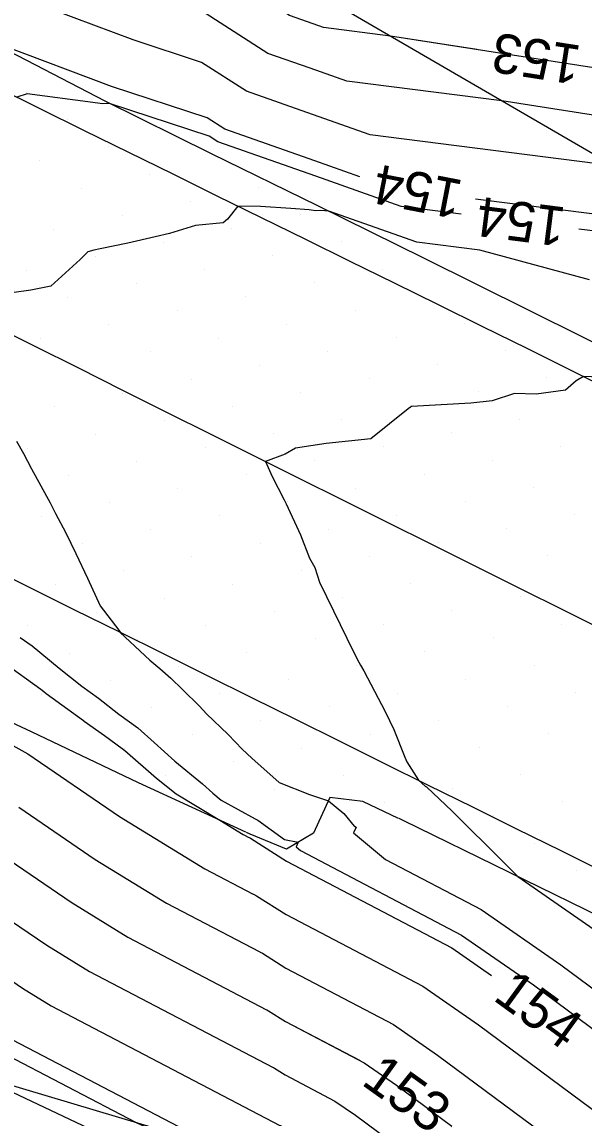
# Model space of a CAD drawing. Extents: x 2354170 to 2357230, y 866100 to 868290.
# Drawn here: x 2355470 to 2355498.5, y 867282.6 to 867338.2 of the extents above; entities that cross this region are included whole.
import ezdxf

# ---------------------------------------------------------------- set-up
doc = ezdxf.new("R2010")
doc.units = 0
for name, color, linetype in [('Default', 7, 'Continuous'), ('DTM Contours Minor', 7, 'Continuous'), ('DTM Contours Minor Text', 7, 'Continuous'), ('Exist DTM Breakline', 7, 'Continuous'), ('Exist DTM Scan Elevation Point', 7, 'Continuous'), ('Exist Roads EOP', 7, 'Continuous'), ('PH Exist DTM Breakline', 7, 'Continuous')]:
    doc.layers.add(name, color=color, linetype=linetype)

msp = doc.modelspace()

# ---------------------------------------------------------------- linework, layer by layer
at = {"layer": 'Default'}
for points in [[(2355493.081, 867336.784), (2355488.701, 867337.466), (2355485.308, 867337.897), (2355484.506, 867338.181), (2355483.585, 867338.506), (2355478.541, 867341.744), (2355477.835, 867341.977), (2355477.023, 867342.281), (2355476.055, 867342.653), (2355462.118, 867348.075)], [(2355552.962, 867309.128), (2355542.013, 867313.102), (2355538.982, 867313.944), (2355536.558, 867315.215), (2355518.973, 867323.308), (2355517.021, 867324.062), (2355515.539, 867324.809), (2355505.436, 867329.763), (2355504.271, 867330.224), (2355500.013, 867330.887), (2355487.672, 867332.455), (2355484.755, 867333.489), (2355481.402, 867334.669), (2355479.128, 867336.129), (2355475.66, 867337.27), (2355471.675, 867338.763)], [(2355544.059, 867314.878), (2355539.125, 867316.248), (2355535.178, 867318.319), (2355521.281, 867324.714), (2355517.418, 867326.207), (2355514.487, 867327.685), (2355506.294, 867331.701), (2355503.73, 867332.718), (2355494.357, 867334.176), (2355486.49, 867335.176), (2355484.63, 867335.835), (2355482.493, 867336.587), (2355478.834, 867338.937)], [(2355487.15, 867330.338), (2355484.879, 867331.143), (2355480.311, 867332.75), (2355479.421, 867333.322), (2355474.573, 867334.917), (2355469, 867337.005)], [(2355585.645, 867292.896), (2355583.253, 867293.623), (2355579.722, 867294.879), (2355576.445, 867296.751), (2355558.425, 867304.229), (2355555.6, 867305.127), (2355553.729, 867306.33), (2355539.966, 867311.326), (2355538.839, 867311.639), (2355537.937, 867312.112), (2355516.666, 867321.901), (2355516.623, 867321.918), (2355516.591, 867321.934), (2355515.222, 867322.605), (2355504.847, 867327.443), (2355504.43, 867327.562), (2355503.87, 867327.713), (2355503.07, 867327.927), (2355493.013, 867329.205)], [(2355498.798, 867325.115), (2355493.232, 867326.607), (2355490.036, 867327.013), (2355485.587, 867328.59), (2355485.169, 867328.62), (2355484.905, 867328.613), (2355484.593, 867328.663), (2355483.648, 867328.729), (2355482.113, 867328.831), (2355480.97, 867328.851), (2355480.443, 867328.19), (2355480.229, 867327.993), (2355478.825, 867327.862), (2355477.5, 867327.46), (2355476.773, 867327.282), (2355475.399, 867326.97), (2355473.984, 867326.677), (2355473.669, 867326.604), (2355473.37, 867326.536), (2355472.971, 867326.141), (2355471.483, 867324.786), (2355470.474, 867324.577), (2355469.511, 867324.447)], [(2355500.096, 867320.141), (2355498.492, 867320.213), (2355498.118, 867319.987), (2355497.578, 867319.513), (2355496.09, 867319.312), (2355494.993, 867319.34), (2355493.853, 867318.979), (2355492.785, 867318.848), (2355489.763, 867318.688), (2355489.72, 867318.659), (2355489.606, 867318.573), (2355487.704, 867317.053), (2355485.443, 867316.813), (2355483.888, 867316.579), (2355483.372, 867316.277), (2355482.368, 867315.891), (2355482.709, 867315.134), (2355483.312, 867313.963), (2355483.383, 867313.829), (2355483.421, 867313.755), (2355484.138, 867312.179), (2355484.598, 867311.004), (2355484.865, 867310.523), (2355485.106, 867309.779), (2355485.821, 867308.321), (2355486.834, 867306.256), (2355487.106, 867305.733), (2355487.18, 867305.582), (2355487.359, 867305.29), (2355488.444, 867303.225), (2355488.871, 867302.319), (2355489.44, 867300.916), (2355489.533, 867300.682), (2355490.132, 867299.737), (2355490.458, 867299.436), (2355490.528, 867299.401), (2355490.53, 867299.4), (2355490.541, 867299.393), (2355491.821, 867298.185), (2355494.481, 867295.53), (2355494.772, 867295.258), (2355494.838, 867295.182), (2355494.895, 867295.136), (2355494.947, 867295.078), (2355495.161, 867294.865), (2355499.425, 867291.91)], [(2355469.756, 867316.936), (2355470.114, 867316.297), (2355470.512, 867315.53), (2355471.458, 867313.797), (2355471.728, 867313.26), (2355472.248, 867312.29), (2355472.758, 867311.231), (2355473.347, 867309.981), (2355473.999, 867308.576), (2355474.944, 867307.355), (2355474.977, 867307.304), (2355474.998, 867307.25), (2355475.012, 867307.238), (2355476.507, 867305.823), (2355477.014, 867305.409), (2355477.57, 867304.912), (2355478.171, 867304.336), (2355479.032, 867303.502), (2355479.373, 867303.106), (2355480.472, 867302.059), (2355481.189, 867301.321), (2355481.672, 867300.853), (2355483.069, 867299.631), (2355484.6, 867299.023), (2355485.559, 867298.697), (2355486.344, 867298.049), (2355486.866, 867297.417), (2355486.875, 867297.409), (2355486.967, 867297.361), (2355486.83, 867297.082), (2355488.462, 867295.727), (2355493.302, 867293.185), (2355497.342, 867290.385), (2355501.507, 867287.293)], [(2355469.103, 867305.707), (2355470.982, 867304.366), (2355471.132, 867304.243), (2355471.257, 867304.144), (2355473.15, 867302.762), (2355473.188, 867302.733), (2355474.207, 867302.001), (2355475.115, 867301.357), (2355475.244, 867301.251), (2355476.84, 867299.846), (2355477.838, 867299.044), (2355480.053, 867297.718), (2355481.247, 867296.983), (2355481.407, 867296.9), (2355481.428, 867296.889), (2355481.611, 867296.802), (2355483.434, 867295.647), (2355491.82, 867291.243), (2355493.83, 867289.85)], [(2355465.175, 867303.937), (2355470.33, 867301.079), (2355474.972, 867297.908), (2355479.299, 867295.249), (2355481.746, 867293.969), (2355481.764, 867293.96), (2355481.915, 867293.888), (2355483.419, 867292.935), (2355490.338, 867289.301), (2355493.175, 867287.336), (2355503.574, 867279.616), (2355504.985, 867278.618), (2355506.216, 867277.797), (2355507.313, 867277.062), (2355513.707, 867271.484), (2355519.568, 867267.493), (2355520.89, 867266.784), (2355522.224, 867266.046), (2355537.832, 867258.119), (2355540.139, 867257.008), (2355542.71, 867255.223)], [(2355469.876, 867298.372), (2355473.745, 867295.73), (2355477.35, 867293.514), (2355482.086, 867291.038), (2355482.1, 867291.031), (2355482.219, 867290.974), (2355483.404, 867290.223), (2355488.856, 867287.36), (2355491.092, 867285.811), (2355504.608, 867275.777), (2355504.844, 867275.61), (2355505.05, 867275.472), (2355505.234, 867275.349), (2355506.305, 867274.415), (2355518.124, 867266.367), (2355520.789, 867264.936), (2355523.481, 867263.448), (2355536.56, 867256.805), (2355540.121, 867255.091), (2355544.089, 867252.336)], [(2355469.423, 867295.665), (2355472.517, 867293.552), (2355475.401, 867291.779), (2355482.426, 867288.106), (2355482.436, 867288.101), (2355482.523, 867288.06), (2355483.39, 867287.511), (2355487.374, 867285.418), (2355489.008, 867284.286), (2355496.829, 867278.48)], [(2355468.969, 867292.959), (2355471.29, 867291.374), (2355473.453, 867290.044), (2355482.766, 867285.175), (2355482.772, 867285.172), (2355482.827, 867285.146), (2355483.375, 867284.799), (2355485.893, 867283.477), (2355486.925, 867282.761), (2355493.831, 867277.635), (2355502.41, 867272.574), (2355503.784, 867271.809), (2355506.523, 867270.047), (2355515.235, 867264.114), (2355520.588, 867261.24), (2355525.993, 867258.253), (2355534.014, 867254.179), (2355540.084, 867251.256), (2355546.849, 867246.56)], [(2355468.516, 867290.252), (2355470.062, 867289.196), (2355471.504, 867288.31), (2355483.106, 867282.244), (2355483.109, 867282.243), (2355483.132, 867282.232), (2355483.36, 867282.087), (2355484.411, 867281.535), (2355484.842, 867281.237), (2355487.724, 867279.097), (2355501.073, 867271.223), (2355503.211, 867270.032), (2355507.472, 867267.291), (2355513.791, 867262.988), (2355520.488, 867259.392), (2355527.249, 867255.656), (2355532.742, 867252.866), (2355540.066, 867249.339), (2355548.229, 867243.672)], [(2355469.555, 867286.575), (2355479.867, 867281.184), (2355482.855, 867279.77), (2355483.164, 867279.588), (2355483.597, 867279.391), (2355489.243, 867276.061)], [(2355467.609, 867284.84), (2355481.112, 867278.449), (2355482.512, 867277.628), (2355484.472, 867276.736), (2355498.399, 867268.521), (2355502.064, 867266.479), (2355509.369, 867261.779), (2355510.903, 867260.735), (2355520.287, 867255.696), (2355529.761, 867250.46), (2355530.196, 867250.239), (2355540.03, 867245.504), (2355547.94, 867240.013)]]:
    msp.add_lwpolyline(points, dxfattribs=at)
at = {"layer": 'DTM Contours Minor'}
for points in [[(2355499.009, 867335.861), (2355488.701, 867337.466), (2355485.308, 867337.897), (2355484.506, 867338.181), (2355483.585, 867338.506), (2355478.541, 867341.744), (2355477.835, 867341.977), (2355477.023, 867342.281), (2355476.055, 867342.653), (2355462.118, 867348.075)], [(2355492.297, 867328.439), (2355489.248, 867328.827), (2355484.92, 867330.361), (2355479.947, 867332.111), (2355479.519, 867332.386), (2355474.516, 867334.032), (2355474.289, 867334.045), (2355474.134, 867334.037), (2355473.988, 867334.053), (2355473.619, 867334.102), (2355470.297, 867334.533), (2355469.763, 867334.371)], [(2355553.985, 867305.398), (2355539.284, 867310.734), (2355538.791, 867310.871), (2355538.397, 867311.078), (2355528.698, 867315.542), (2355517.228, 867320.678), (2355516.686, 867320.853), (2355516.019, 867321.075), (2355515.166, 867321.346), (2355505.097, 867326.041), (2355503.852, 867326.394), (2355502.179, 867326.847), (2355499.791, 867327.487), (2355498.249, 867327.683)], [(2355469.941, 867306.973), (2355470.538, 867306.547), (2355471.913, 867305.424), (2355473.055, 867304.51), (2355473.899, 867303.894), (2355474.932, 867303.088), (2355475.902, 867302.391), (2355476.735, 867301.651), (2355477.783, 867300.704), (2355479.178, 867299.554), (2355479.71, 867299.086), (2355480.129, 867298.734), (2355481.842, 867297.791), (2355481.856, 867297.784), (2355481.98, 867297.724), (2355483.341, 867296.742), (2355484.035, 867296.604), (2355483.92, 867296.369), (2355484.153, 867296.176), (2355492.314, 867291.89), (2355495.953, 867289.369), (2355502.196, 867284.734), (2355505.172, 867282.628), (2355507.77, 867280.896)], [(2355469.423, 867295.665), (2355472.517, 867293.552), (2355475.401, 867291.779), (2355482.426, 867288.106), (2355482.436, 867288.101), (2355482.523, 867288.06), (2355483.39, 867287.511), (2355487.133, 867285.545)], [(2355468.906, 867285.997), (2355475.776, 867282.405), (2355482.274, 867279.33), (2355482.947, 867278.935), (2355483.889, 867278.506), (2355483.999, 867278.441)]]:
    msp.add_lwpolyline(points, dxfattribs=at)
at = {"layer": 'Exist DTM Breakline'}
for points in [[(2355468.699, 867334.898), (2355470.94, 867333.789), (2355473.182, 867332.682), (2355475.424, 867331.578), (2355477.668, 867330.474), (2355479.911, 867329.372), (2355482.155, 867328.269), (2355484.399, 867327.166), (2355486.642, 867326.063), (2355488.885, 867324.959), (2355491.127, 867323.854), (2355493.369, 867322.747), (2355495.611, 867321.64), (2355497.851, 867320.531), (2355500.091, 867319.421)], [(2355499.746, 867307.224), (2355497.508, 867308.339), (2355495.27, 867309.453), (2355493.033, 867310.569), (2355490.796, 867311.684), (2355488.558, 867312.8), (2355486.322, 867313.916), (2355484.085, 867315.033), (2355481.848, 867316.151), (2355479.612, 867317.269), (2355477.377, 867318.387), (2355475.141, 867319.506), (2355472.906, 867320.626), (2355470.67, 867321.745), (2355468.435, 867322.865)], [(2355468.221, 867310.612), (2355470.46, 867309.499), (2355472.699, 867308.387), (2355474.938, 867307.275), (2355477.177, 867306.163), (2355479.416, 867305.051), (2355481.655, 867303.94), (2355483.895, 867302.829), (2355486.135, 867301.718), (2355488.375, 867300.608), (2355490.615, 867299.498), (2355492.855, 867298.389), (2355495.096, 867297.281), (2355497.337, 867296.172), (2355499.578, 867295.065)]]:
    msp.add_lwpolyline(points, dxfattribs=at)
at = {"layer": 'Exist DTM Scan Elevation Point'}
for p, q in [((2355470.236, 867334.605), (2355470.236, 867334.605)), ((2355472.321, 867333.225), (2355472.321, 867333.225)), ((2355474.406, 867331.846), (2355474.406, 867331.846)), ((2355470.942, 867331.14), (2355470.942, 867331.14)), ((2355476.491, 867330.466), (2355476.491, 867330.466)), ((2355473.026, 867329.761), (2355473.026, 867329.761)), ((2355482.04, 867329.792), (2355482.04, 867329.792)), ((2355478.576, 867329.087), (2355478.576, 867329.087)), ((2355475.111, 867328.381), (2355475.111, 867328.381)), ((2355484.125, 867328.413), (2355484.125, 867328.413)), ((2355471.647, 867327.676), (2355471.647, 867327.676)), ((2355480.661, 867327.707), (2355480.661, 867327.707)), ((2355477.196, 867327.002), (2355477.196, 867327.002)), ((2355486.21, 867327.034), (2355486.21, 867327.034)), ((2355473.732, 867326.296), (2355473.732, 867326.296)), ((2355482.746, 867326.328), (2355482.746, 867326.328)), ((2355470.268, 867325.591), (2355470.268, 867325.591)), ((2355479.281, 867325.622), (2355479.281, 867325.622)), ((2355488.295, 867325.654), (2355488.295, 867325.654)), ((2355475.817, 867324.917), (2355475.817, 867324.917)), ((2355484.831, 867324.949), (2355484.831, 867324.949)), ((2355472.353, 867324.211), (2355472.353, 867324.211)), ((2355481.366, 867324.243), (2355481.366, 867324.243)), ((2355477.902, 867323.537), (2355477.902, 867323.537)), ((2355486.916, 867323.569), (2355486.916, 867323.569)), ((2355474.438, 867322.832), (2355474.438, 867322.832)), ((2355483.451, 867322.864), (2355483.451, 867322.864)), ((2355492.465, 867322.895), (2355492.465, 867322.895)), ((2355470.973, 867322.126), (2355470.973, 867322.126)), ((2355479.987, 867322.158), (2355479.987, 867322.158)), ((2355489.001, 867322.19), (2355489.001, 867322.19)), ((2355476.523, 867321.452), (2355476.523, 867321.452)), ((2355485.536, 867321.484), (2355485.536, 867321.484)), ((2355494.55, 867321.516), (2355494.55, 867321.516)), ((2355473.058, 867320.747), (2355473.058, 867320.747)), ((2355482.072, 867320.779), (2355482.072, 867320.779)), ((2355491.086, 867320.81), (2355491.086, 867320.81)), ((2355478.608, 867320.073), (2355478.608, 867320.073)), ((2355487.621, 867320.105), (2355487.621, 867320.105)), ((2355496.635, 867320.136), (2355496.635, 867320.136)), ((2355475.143, 867319.367), (2355475.143, 867319.367)), ((2355484.157, 867319.399), (2355484.157, 867319.399)), ((2355493.171, 867319.431), (2355493.171, 867319.431)), ((2355471.679, 867318.662), (2355471.679, 867318.662)), ((2355480.693, 867318.694), (2355480.693, 867318.694)), ((2355489.706, 867318.725), (2355489.706, 867318.725)), ((2355477.228, 867317.988), (2355477.228, 867317.988)), ((2355486.242, 867318.02), (2355486.242, 867318.02)), ((2355495.256, 867318.051), (2355495.256, 867318.051)), ((2355473.764, 867317.282), (2355473.764, 867317.282)), ((2355482.778, 867317.314), (2355482.778, 867317.314)), ((2355491.791, 867317.346), (2355491.791, 867317.346)), ((2355470.299, 867316.577), (2355470.299, 867316.577)), ((2355479.313, 867316.609), (2355479.313, 867316.609)), ((2355488.327, 867316.64), (2355488.327, 867316.64)), ((2355497.341, 867316.672), (2355497.341, 867316.672)), ((2355475.849, 867315.903), (2355475.849, 867315.903)), ((2355484.863, 867315.935), (2355484.863, 867315.935)), ((2355493.876, 867315.966), (2355493.876, 867315.966)), ((2355472.384, 867315.197), (2355472.384, 867315.197)), ((2355481.398, 867315.229), (2355481.398, 867315.229)), ((2355490.412, 867315.261), (2355490.412, 867315.261)), ((2355477.934, 867314.524), (2355477.934, 867314.524)), ((2355486.948, 867314.555), (2355486.948, 867314.555)), ((2355495.961, 867314.587), (2355495.961, 867314.587)), ((2355474.469, 867313.818), (2355474.469, 867313.818)), ((2355483.483, 867313.85), (2355483.483, 867313.85)), ((2355492.497, 867313.881), (2355492.497, 867313.881)), ((2355471.005, 867313.113), (2355471.005, 867313.113)), ((2355480.019, 867313.144), (2355480.019, 867313.144)), ((2355489.033, 867313.176), (2355489.033, 867313.176)), ((2355498.046, 867313.208), (2355498.046, 867313.208)), ((2355476.554, 867312.439), (2355476.554, 867312.439)), ((2355485.568, 867312.47), (2355485.568, 867312.47)), ((2355494.582, 867312.502), (2355494.582, 867312.502)), ((2355473.09, 867311.733), (2355473.09, 867311.733)), ((2355482.104, 867311.765), (2355482.104, 867311.765)), ((2355491.117, 867311.796), (2355491.117, 867311.796)), ((2355478.639, 867311.059), (2355478.639, 867311.059)), ((2355487.653, 867311.091), (2355487.653, 867311.091)), ((2355496.667, 867311.123), (2355496.667, 867311.123)), ((2355475.175, 867310.354), (2355475.175, 867310.354)), ((2355484.189, 867310.385), (2355484.189, 867310.385)), ((2355493.202, 867310.417), (2355493.202, 867310.417)), ((2355471.71, 867309.648), (2355471.71, 867309.648)), ((2355480.724, 867309.68), (2355480.724, 867309.68)), ((2355489.738, 867309.711), (2355489.738, 867309.711)), ((2355477.26, 867308.974), (2355477.26, 867308.974)), ((2355486.274, 867309.006), (2355486.274, 867309.006)), ((2355495.287, 867309.038), (2355495.287, 867309.038)), ((2355473.795, 867308.269), (2355473.795, 867308.269)), ((2355482.809, 867308.3), (2355482.809, 867308.3)), ((2355491.823, 867308.332), (2355491.823, 867308.332)), ((2355470.331, 867307.563), (2355470.331, 867307.563)), ((2355479.345, 867307.595), (2355479.345, 867307.595)), ((2355488.359, 867307.626), (2355488.359, 867307.626)), ((2355497.372, 867307.658), (2355497.372, 867307.658)), ((2355475.88, 867306.889), (2355475.88, 867306.889)), ((2355484.894, 867306.921), (2355484.894, 867306.921)), ((2355493.908, 867306.953), (2355493.908, 867306.953)), ((2355472.416, 867306.184), (2355472.416, 867306.184)), ((2355481.43, 867306.215), (2355481.43, 867306.215)), ((2355490.444, 867306.247), (2355490.444, 867306.247)), ((2355477.965, 867305.51), (2355477.965, 867305.51)), ((2355486.979, 867305.541), (2355486.979, 867305.541)), ((2355495.993, 867305.573), (2355495.993, 867305.573)), ((2355474.501, 867304.804), (2355474.501, 867304.804)), ((2355483.515, 867304.836), (2355483.515, 867304.836)), ((2355492.529, 867304.868), (2355492.529, 867304.868)), ((2355498.078, 867304.194), (2355498.078, 867304.194)), ((2355471.037, 867304.099), (2355471.037, 867304.099)), ((2355480.05, 867304.13), (2355480.05, 867304.13)), ((2355489.064, 867304.162), (2355489.064, 867304.162)), ((2355476.586, 867303.425), (2355476.586, 867303.425)), ((2355485.6, 867303.456), (2355485.6, 867303.456)), ((2355494.614, 867303.488), (2355494.614, 867303.488)), ((2355473.122, 867302.719), (2355473.122, 867302.719)), ((2355482.135, 867302.751), (2355482.135, 867302.751)), ((2355491.149, 867302.783), (2355491.149, 867302.783)), ((2355478.671, 867302.045), (2355478.671, 867302.045)), ((2355487.685, 867302.077), (2355487.685, 867302.077)), ((2355496.699, 867302.109), (2355496.699, 867302.109)), ((2355493.234, 867301.403), (2355493.234, 867301.403)), ((2355475.207, 867301.34), (2355475.207, 867301.34)), ((2355484.22, 867301.371), (2355484.22, 867301.371)), ((2355480.756, 867300.666), (2355480.756, 867300.666)), ((2355489.77, 867300.698), (2355489.77, 867300.698)), ((2355477.291, 867299.96), (2355477.291, 867299.96)), ((2355486.305, 867299.992), (2355486.305, 867299.992)), ((2355495.319, 867300.024), (2355495.319, 867300.024)), ((2355482.841, 867299.287), (2355482.841, 867299.287)), ((2355491.855, 867299.318), (2355491.855, 867299.318)), ((2355497.404, 867298.644), (2355497.404, 867298.644)), ((2355479.376, 867298.581), (2355479.376, 867298.581)), ((2355488.39, 867298.613), (2355488.39, 867298.613)), ((2355493.94, 867297.939), (2355493.94, 867297.939)), ((2355496.025, 867296.559), (2355496.025, 867296.559)), ((2355498.11, 867295.18), (2355498.11, 867295.18))]:
    msp.add_line(p, q, dxfattribs=at)
at = {"layer": 'Exist Roads EOP'}
for points in [[(2355468.908, 867336.944), (2355474.23, 867334.174), (2355479.61, 867331.518), (2355484.999, 867328.88), (2355490.379, 867326.223), (2355495.752, 867323.554), (2355501.124, 867320.881), (2355506.496, 867318.209), (2355511.87, 867315.54), (2355517.244, 867312.872), (2355522.62, 867310.207), (2355527.997, 867307.545), (2355533.375, 867304.885), (2355538.754, 867302.227), (2355544.135, 867299.572)], [(2355481.383, 867297.104), (2355475.935, 867299.617), (2355470.517, 867302.195), (2355465.075, 867304.722), (2355459.583, 867307.138), (2355454.051, 867309.46), (2355448.495, 867311.725), (2355442.904, 867313.903), (2355442.245, 867314.146)], [(2355489.114, 867297.81), (2355487.307, 867298.668), (2355485.639, 867298.868), (2355484.797, 867297.054), (2355483.437, 867296.251), (2355481.589, 867297.014), (2355481.404, 867297.095)], [(2355607.216, 867238.324), (2355602.08, 867241.424), (2355596.769, 867244.215), (2355591.409, 867246.912), (2355586.05, 867249.61), (2355580.691, 867252.309), (2355575.331, 867255.004), (2355569.966, 867257.691), (2355564.592, 867260.359), (2355559.21, 867263.012), (2355553.83, 867265.668), (2355548.457, 867268.338), (2355543.089, 867271.018), (2355537.723, 867273.703), (2355532.358, 867276.389), (2355526.992, 867279.073), (2355521.624, 867281.754), (2355516.254, 867284.431), (2355510.881, 867287.101), (2355505.505, 867289.765), (2355500.126, 867292.423), (2355494.742, 867295.071), (2355489.347, 867297.698), (2355489.144, 867297.796)]]:
    msp.add_lwpolyline(points, dxfattribs=at)
at = {"layer": 'PH Exist DTM Breakline'}
for points in [[(2355640.999, 867263.377), (2355634.882, 867263.773), (2355623.65, 867268.285), (2355600.412, 867279.404), (2355579.643, 867290.193), (2355554.803, 867302.415), (2355538.755, 867310.275), (2355516.615, 867321.87), (2355504.721, 867328.149), (2355484.412, 867339.96)], [(2355467.609, 867284.843), (2355483.349, 867280.144), (2355504.816, 867275.004), (2355520.989, 867268.602), (2355540.172, 867260.533), (2355570.357, 867245.428), (2355585.733, 867236.554), (2355602.467, 867227.909), (2355608.505, 867224.137), (2355611.768, 867221.035), (2355613.044, 867220.414), (2355618.944, 867221.407)]]:
    msp.add_lwpolyline(points, dxfattribs=at)

# ---------------------------------------------------------------- texts
at = {"layer": 'Default'}
for s, rotation, p in [('153', 171.1525, (2355498.447, 867336.961)), ('154', 169.0687, (2355492.461, 867330.134)), ('154', 323.9523, (2355493.843, 867288.639))]:
    msp.add_text(s, height=2, rotation=rotation, dxfattribs=at).set_placement(p)
at = {"layer": 'DTM Contours Minor Text'}
for s, rotation, p in [('154', 172.7587, (2355497.656, 867328.766)), ('153', 324.4322, (2355487.17, 867284.355))]:
    msp.add_text(s, height=2, rotation=rotation, dxfattribs=at).set_placement(p)

doc.saveas('drawing.dxf')
